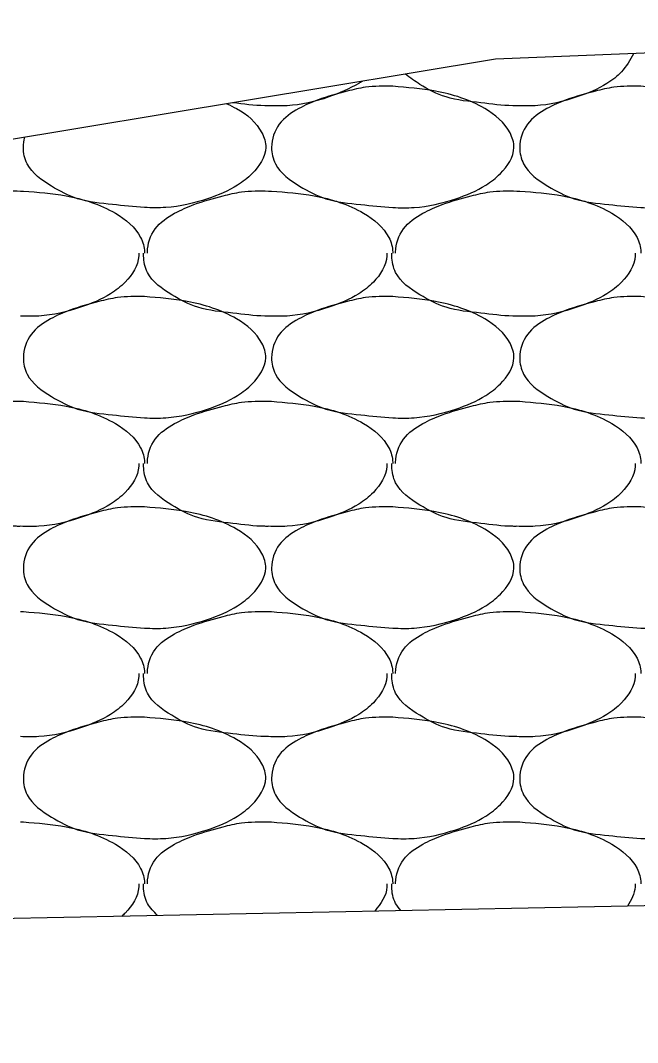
# Model space of a CAD drawing. Extents: x 1364961 to 1365294, y 367927 to 368034.
# Drawn here: x 1365186.518 to 1365187.791, y 367970.396 to 367972.505 of the extents above; entities that cross this region are included whole.
import ezdxf

# ---------------------------------------------------------------- set-up
doc = ezdxf.new("R2010")
doc.units = 0
doc.layers.add('Default', color=7, linetype='Continuous')

msp = doc.modelspace()

# ---------------------------------------------------------------- linework, layer by layer
at = {"layer": 'Default'}
for p, q in [((1365189.4991, 367972.5054), (1365187.4981, 367972.4254)), ((1365187.4981, 367972.4254), (1365166.1432, 367968.8787)), ((1365186.5181, 367972.1534), (1365186.5241, 367972.1534)), ((1365187.0301, 367972.1534), (1365187.0361, 367972.1534)), ((1365187.5421, 367972.1534), (1365187.5481, 367972.1534)), ((1365186.5181, 367971.7194), (1365186.5241, 367971.7194)), ((1365187.0301, 367971.7194), (1365187.0361, 367971.7194)), ((1365187.5421, 367971.7194), (1365187.5481, 367971.7194)), ((1365186.5181, 367971.2854), (1365186.5241, 367971.2854)), ((1365187.0301, 367971.2854), (1365187.0361, 367971.2854)), ((1365187.5421, 367971.2854), (1365187.5481, 367971.2854)), ((1365186.5181, 367970.8514), (1365186.5241, 367970.8514)), ((1365187.0301, 367970.8514), (1365187.0361, 367970.8514)), ((1365187.5421, 367970.8514), (1365187.5481, 367970.8514)), ((1365193.4821, 367970.7914), (1365175.4981, 367970.4324))]:
    msp.add_line(p, q, dxfattribs=at)
for points in [[(1365187.7831, 367972.4364), (1365187.7581, 367972.3994), (1365187.7281, 367972.3754), (1365187.6661, 367972.3474), (1365187.5801, 367972.3294), (1365187.5421, 367972.3294)], [(1365187.5421, 367972.3294), (1365187.5341, 367972.3294), (1365187.4681, 367972.3354), (1365187.3961, 367972.3474), (1365187.3421, 367972.3734), (1365187.3121, 367972.3944)], [(1365187.2231, 367972.3794), (1365187.2161, 367972.3754), (1365187.1541, 367972.3474), (1365187.0681, 367972.3294), (1365187.0301, 367972.3294)], [(1365187.2861, 367972.3694), (1365187.3741, 367972.3594), (1365187.4761, 367972.3234), (1365187.5281, 367972.2734), (1365187.5361, 367972.2434), (1365187.5081, 367972.1894), (1365187.4781, 367972.1654), (1365187.4161, 367972.1374), (1365187.3301, 367972.1194), (1365187.2861, 367972.1194), (1365187.2201, 367972.1254), (1365187.1481, 367972.1374), (1365187.0941, 367972.1634), (1365187.0441, 367972.2094), (1365187.0361, 367972.2434), (1365187.0521, 367972.2914), (1365187.0921, 367972.3234), (1365187.1321, 367972.3414), (1365187.1921, 367972.3594), (1365187.2301, 367972.3674), (1365187.2861, 367972.3694)], [(1365187.7981, 367972.3694), (1365187.8861, 367972.3594), (1365187.9881, 367972.3234), (1365188.0401, 367972.2734), (1365188.0481, 367972.2434), (1365188.0201, 367972.1894), (1365187.9901, 367972.1654), (1365187.9281, 367972.1374), (1365187.8421, 367972.1194), (1365187.7981, 367972.1194), (1365187.7321, 367972.1254), (1365187.6601, 367972.1374), (1365187.6061, 367972.1634), (1365187.5561, 367972.2094), (1365187.5481, 367972.2434), (1365187.5641, 367972.2914), (1365187.6041, 367972.3234), (1365187.6441, 367972.3414), (1365187.7041, 367972.3594), (1365187.7421, 367972.3674), (1365187.7981, 367972.3694)], [(1365186.9441, 367972.3334), (1365186.9641, 367972.3234), (1365187.0161, 367972.2734), (1365187.0241, 367972.2434), (1365186.9961, 367972.1894), (1365186.9661, 367972.1654), (1365186.9041, 367972.1374), (1365186.8181, 367972.1194), (1365186.7741, 367972.1194), (1365186.7081, 367972.1254), (1365186.6361, 367972.1374), (1365186.5821, 367972.1634), (1365186.5321, 367972.2094), (1365186.5241, 367972.2434), (1365186.5271, 367972.2644)], [(1365187.0301, 367972.3294), (1365187.0221, 367972.3294), (1365186.9561, 367972.3354)], [(1365186.2681, 367972.0254), (1365186.2681, 367972.0274), (1365186.2841, 367972.0754), (1365186.3241, 367972.1074), (1365186.3641, 367972.1254), (1365186.4241, 367972.1434), (1365186.4621, 367972.1514), (1365186.5181, 367972.1534)], [(1365186.5241, 367972.1534), (1365186.6121, 367972.1434), (1365186.7141, 367972.1074), (1365186.7661, 367972.0574), (1365186.7741, 367972.0274), (1365186.7741, 367972.0254)], [(1365186.7801, 367972.0254), (1365186.7801, 367972.0274), (1365186.7961, 367972.0754), (1365186.8361, 367972.1074), (1365186.8761, 367972.1254), (1365186.9361, 367972.1434), (1365186.9741, 367972.1514), (1365187.0301, 367972.1534)], [(1365187.0361, 367972.1534), (1365187.1241, 367972.1434), (1365187.2261, 367972.1074), (1365187.2781, 367972.0574), (1365187.2861, 367972.0274), (1365187.2861, 367972.0254)], [(1365187.2921, 367972.0254), (1365187.2921, 367972.0274), (1365187.3081, 367972.0754), (1365187.3481, 367972.1074), (1365187.3881, 367972.1254), (1365187.4481, 367972.1434), (1365187.4861, 367972.1514), (1365187.5421, 367972.1534)], [(1365187.5481, 367972.1534), (1365187.6361, 367972.1434), (1365187.7381, 367972.1074), (1365187.7901, 367972.0574), (1365187.7981, 367972.0274), (1365187.7981, 367972.0254)], [(1365186.7621, 367972.0254), (1365186.7621, 367972.0194), (1365186.7341, 367971.9654), (1365186.7041, 367971.9414), (1365186.6421, 367971.9134), (1365186.5561, 367971.8954), (1365186.5181, 367971.8954)], [(1365187.0301, 367971.8954), (1365187.0221, 367971.8954), (1365186.9561, 367971.9014), (1365186.8841, 367971.9134), (1365186.8301, 367971.9394), (1365186.7801, 367971.9854), (1365186.7721, 367972.0194), (1365186.7721, 367972.0254)], [(1365187.2741, 367972.0254), (1365187.2741, 367972.0194), (1365187.2461, 367971.9654), (1365187.2161, 367971.9414), (1365187.1541, 367971.9134), (1365187.0681, 367971.8954), (1365187.0301, 367971.8954)], [(1365187.5421, 367971.8954), (1365187.5341, 367971.8954), (1365187.4681, 367971.9014), (1365187.3961, 367971.9134), (1365187.3421, 367971.9394), (1365187.2921, 367971.9854), (1365187.2841, 367972.0194), (1365187.2841, 367972.0254)], [(1365187.7861, 367972.0254), (1365187.7861, 367972.0194), (1365187.7581, 367971.9654), (1365187.7281, 367971.9414), (1365187.6661, 367971.9134), (1365187.5801, 367971.8954), (1365187.5421, 367971.8954)], [(1365186.7741, 367971.9354), (1365186.8621, 367971.9254), (1365186.9641, 367971.8894), (1365187.0161, 367971.8394), (1365187.0241, 367971.8094), (1365186.9961, 367971.7554), (1365186.9661, 367971.7314), (1365186.9041, 367971.7034), (1365186.8181, 367971.6854), (1365186.7741, 367971.6854), (1365186.7081, 367971.6914), (1365186.6361, 367971.7034), (1365186.5821, 367971.7294), (1365186.5321, 367971.7754), (1365186.5241, 367971.8094), (1365186.5401, 367971.8574), (1365186.5801, 367971.8894), (1365186.6201, 367971.9074), (1365186.6801, 367971.9254), (1365186.7181, 367971.9334), (1365186.7741, 367971.9354)], [(1365187.2861, 367971.9354), (1365187.3741, 367971.9254), (1365187.4761, 367971.8894), (1365187.5281, 367971.8394), (1365187.5361, 367971.8094), (1365187.5081, 367971.7554), (1365187.4781, 367971.7314), (1365187.4161, 367971.7034), (1365187.3301, 367971.6854), (1365187.2861, 367971.6854), (1365187.2201, 367971.6914), (1365187.1481, 367971.7034), (1365187.0941, 367971.7294), (1365187.0441, 367971.7754), (1365187.0361, 367971.8094), (1365187.0521, 367971.8574), (1365187.0921, 367971.8894), (1365187.1321, 367971.9074), (1365187.1921, 367971.9254), (1365187.2301, 367971.9334), (1365187.2861, 367971.9354)], [(1365187.7981, 367971.9354), (1365187.8861, 367971.9254), (1365187.9881, 367971.8894), (1365188.0401, 367971.8394), (1365188.0481, 367971.8094), (1365188.0201, 367971.7554), (1365187.9901, 367971.7314), (1365187.9281, 367971.7034), (1365187.8421, 367971.6854), (1365187.7981, 367971.6854), (1365187.7321, 367971.6914), (1365187.6601, 367971.7034), (1365187.6061, 367971.7294), (1365187.5561, 367971.7754), (1365187.5481, 367971.8094), (1365187.5641, 367971.8574), (1365187.6041, 367971.8894), (1365187.6441, 367971.9074), (1365187.7041, 367971.9254), (1365187.7421, 367971.9334), (1365187.7981, 367971.9354)], [(1365186.2681, 367971.5914), (1365186.2681, 367971.5934), (1365186.2841, 367971.6414), (1365186.3241, 367971.6734), (1365186.3641, 367971.6914), (1365186.4241, 367971.7094), (1365186.4621, 367971.7174), (1365186.5181, 367971.7194)], [(1365186.5241, 367971.7194), (1365186.6121, 367971.7094), (1365186.7141, 367971.6734), (1365186.7661, 367971.6234), (1365186.7741, 367971.5934), (1365186.7741, 367971.5914)], [(1365186.7801, 367971.5914), (1365186.7801, 367971.5934), (1365186.7961, 367971.6414), (1365186.8361, 367971.6734), (1365186.8761, 367971.6914), (1365186.9361, 367971.7094), (1365186.9741, 367971.7174), (1365187.0301, 367971.7194)], [(1365187.0361, 367971.7194), (1365187.1241, 367971.7094), (1365187.2261, 367971.6734), (1365187.2781, 367971.6234), (1365187.2861, 367971.5934), (1365187.2861, 367971.5914)], [(1365187.2921, 367971.5914), (1365187.2921, 367971.5934), (1365187.3081, 367971.6414), (1365187.3481, 367971.6734), (1365187.3881, 367971.6914), (1365187.4481, 367971.7094), (1365187.4861, 367971.7174), (1365187.5421, 367971.7194)], [(1365187.5481, 367971.7194), (1365187.6361, 367971.7094), (1365187.7381, 367971.6734), (1365187.7901, 367971.6234), (1365187.7981, 367971.5934), (1365187.7981, 367971.5914)], [(1365186.5181, 367971.4614), (1365186.5101, 367971.4614), (1365186.4441, 367971.4674), (1365186.3721, 367971.4794), (1365186.3181, 367971.5054), (1365186.2681, 367971.5514), (1365186.2601, 367971.5854), (1365186.2601, 367971.5914)], [(1365186.7621, 367971.5914), (1365186.7621, 367971.5854), (1365186.7341, 367971.5314), (1365186.7041, 367971.5074), (1365186.6421, 367971.4794), (1365186.5561, 367971.4614), (1365186.5181, 367971.4614)], [(1365187.0301, 367971.4614), (1365187.0221, 367971.4614), (1365186.9561, 367971.4674), (1365186.8841, 367971.4794), (1365186.8301, 367971.5054), (1365186.7801, 367971.5514), (1365186.7721, 367971.5854), (1365186.7721, 367971.5914)], [(1365187.2741, 367971.5914), (1365187.2741, 367971.5854), (1365187.2461, 367971.5314), (1365187.2161, 367971.5074), (1365187.1541, 367971.4794), (1365187.0681, 367971.4614), (1365187.0301, 367971.4614)], [(1365187.5421, 367971.4614), (1365187.5341, 367971.4614), (1365187.4681, 367971.4674), (1365187.3961, 367971.4794), (1365187.3421, 367971.5054), (1365187.2921, 367971.5514), (1365187.2841, 367971.5854), (1365187.2841, 367971.5914)], [(1365187.7861, 367971.5914), (1365187.7861, 367971.5854), (1365187.7581, 367971.5314), (1365187.7281, 367971.5074), (1365187.6661, 367971.4794), (1365187.5801, 367971.4614), (1365187.5421, 367971.4614)], [(1365186.7741, 367971.5014), (1365186.8621, 367971.4914), (1365186.9641, 367971.4554), (1365187.0161, 367971.4054), (1365187.0241, 367971.3754), (1365186.9961, 367971.3214), (1365186.9661, 367971.2974), (1365186.9041, 367971.2694), (1365186.8181, 367971.2514), (1365186.7741, 367971.2514), (1365186.7081, 367971.2574), (1365186.6361, 367971.2694), (1365186.5821, 367971.2954), (1365186.5321, 367971.3414), (1365186.5241, 367971.3754), (1365186.5401, 367971.4234), (1365186.5801, 367971.4554), (1365186.6201, 367971.4734), (1365186.6801, 367971.4914), (1365186.7181, 367971.4994), (1365186.7741, 367971.5014)], [(1365187.2861, 367971.5014), (1365187.3741, 367971.4914), (1365187.4761, 367971.4554), (1365187.5281, 367971.4054), (1365187.5361, 367971.3754), (1365187.5081, 367971.3214), (1365187.4781, 367971.2974), (1365187.4161, 367971.2694), (1365187.3301, 367971.2514), (1365187.2861, 367971.2514), (1365187.2201, 367971.2574), (1365187.1481, 367971.2694), (1365187.0941, 367971.2954), (1365187.0441, 367971.3414), (1365187.0361, 367971.3754), (1365187.0521, 367971.4234), (1365187.0921, 367971.4554), (1365187.1321, 367971.4734), (1365187.1921, 367971.4914), (1365187.2301, 367971.4994), (1365187.2861, 367971.5014)], [(1365187.7981, 367971.5014), (1365187.8861, 367971.4914), (1365187.9881, 367971.4554), (1365188.0401, 367971.4054), (1365188.0481, 367971.3754), (1365188.0201, 367971.3214), (1365187.9901, 367971.2974), (1365187.9281, 367971.2694), (1365187.8421, 367971.2514), (1365187.7981, 367971.2514), (1365187.7321, 367971.2574), (1365187.6601, 367971.2694), (1365187.6061, 367971.2954), (1365187.5561, 367971.3414), (1365187.5481, 367971.3754), (1365187.5641, 367971.4234), (1365187.6041, 367971.4554), (1365187.6441, 367971.4734), (1365187.7041, 367971.4914), (1365187.7421, 367971.4994), (1365187.7981, 367971.5014)], [(1365186.5241, 367971.2854), (1365186.6121, 367971.2754), (1365186.7141, 367971.2394), (1365186.7661, 367971.1894), (1365186.7741, 367971.1594), (1365186.7741, 367971.1574)], [(1365186.7801, 367971.1574), (1365186.7801, 367971.1594), (1365186.7961, 367971.2074), (1365186.8361, 367971.2394), (1365186.8761, 367971.2574), (1365186.9361, 367971.2754), (1365186.9741, 367971.2834), (1365187.0301, 367971.2854)], [(1365187.0361, 367971.2854), (1365187.1241, 367971.2754), (1365187.2261, 367971.2394), (1365187.2781, 367971.1894), (1365187.2861, 367971.1594), (1365187.2861, 367971.1574)], [(1365187.2921, 367971.1574), (1365187.2921, 367971.1594), (1365187.3081, 367971.2074), (1365187.3481, 367971.2394), (1365187.3881, 367971.2574), (1365187.4481, 367971.2754), (1365187.4861, 367971.2834), (1365187.5421, 367971.2854)], [(1365187.5481, 367971.2854), (1365187.6361, 367971.2754), (1365187.7381, 367971.2394), (1365187.7901, 367971.1894), (1365187.7981, 367971.1594), (1365187.7981, 367971.1574)], [(1365186.7621, 367971.1574), (1365186.7621, 367971.1514), (1365186.7341, 367971.0974), (1365186.7041, 367971.0734), (1365186.6421, 367971.0454), (1365186.5561, 367971.0274), (1365186.5181, 367971.0274)], [(1365187.0301, 367971.0274), (1365187.0221, 367971.0274), (1365186.9561, 367971.0334), (1365186.8841, 367971.0454), (1365186.8301, 367971.0714), (1365186.7801, 367971.1174), (1365186.7721, 367971.1514), (1365186.7721, 367971.1574)], [(1365187.2741, 367971.1574), (1365187.2741, 367971.1514), (1365187.2461, 367971.0974), (1365187.2161, 367971.0734), (1365187.1541, 367971.0454), (1365187.0681, 367971.0274), (1365187.0301, 367971.0274)], [(1365187.5421, 367971.0274), (1365187.5341, 367971.0274), (1365187.4681, 367971.0334), (1365187.3961, 367971.0454), (1365187.3421, 367971.0714), (1365187.2921, 367971.1174), (1365187.2841, 367971.1514), (1365187.2841, 367971.1574)], [(1365187.7861, 367971.1574), (1365187.7861, 367971.1514), (1365187.7581, 367971.0974), (1365187.7281, 367971.0734), (1365187.6661, 367971.0454), (1365187.5801, 367971.0274), (1365187.5421, 367971.0274)], [(1365186.7741, 367971.0674), (1365186.8621, 367971.0574), (1365186.9641, 367971.0214), (1365187.0161, 367970.9714), (1365187.0241, 367970.9414), (1365186.9961, 367970.8874), (1365186.9661, 367970.8634), (1365186.9041, 367970.8354), (1365186.8181, 367970.8174), (1365186.7741, 367970.8174), (1365186.7081, 367970.8234), (1365186.6361, 367970.8354), (1365186.5821, 367970.8614), (1365186.5321, 367970.9074), (1365186.5241, 367970.9414), (1365186.5401, 367970.9894), (1365186.5801, 367971.0214), (1365186.6201, 367971.0394), (1365186.6801, 367971.0574), (1365186.7181, 367971.0654), (1365186.7741, 367971.0674)], [(1365187.2861, 367971.0674), (1365187.3741, 367971.0574), (1365187.4761, 367971.0214), (1365187.5281, 367970.9714), (1365187.5361, 367970.9414), (1365187.5081, 367970.8874), (1365187.4781, 367970.8634), (1365187.4161, 367970.8354), (1365187.3301, 367970.8174), (1365187.2861, 367970.8174), (1365187.2201, 367970.8234), (1365187.1481, 367970.8354), (1365187.0941, 367970.8614), (1365187.0441, 367970.9074), (1365187.0361, 367970.9414), (1365187.0521, 367970.9894), (1365187.0921, 367971.0214), (1365187.1321, 367971.0394), (1365187.1921, 367971.0574), (1365187.2301, 367971.0654), (1365187.2861, 367971.0674)], [(1365187.7981, 367971.0674), (1365187.8861, 367971.0574), (1365187.9881, 367971.0214), (1365188.0401, 367970.9714), (1365188.0481, 367970.9414), (1365188.0201, 367970.8874), (1365187.9901, 367970.8634), (1365187.9281, 367970.8354), (1365187.8421, 367970.8174), (1365187.7981, 367970.8174), (1365187.7321, 367970.8234), (1365187.6601, 367970.8354), (1365187.6061, 367970.8614), (1365187.5561, 367970.9074), (1365187.5481, 367970.9414), (1365187.5641, 367970.9894), (1365187.6041, 367971.0214), (1365187.6441, 367971.0394), (1365187.7041, 367971.0574), (1365187.7421, 367971.0654), (1365187.7981, 367971.0674)], [(1365186.5241, 367970.8514), (1365186.6121, 367970.8414), (1365186.7141, 367970.8054), (1365186.7661, 367970.7554), (1365186.7741, 367970.7254), (1365186.7741, 367970.7234)], [(1365186.7801, 367970.7234), (1365186.7801, 367970.7254), (1365186.7961, 367970.7734), (1365186.8361, 367970.8054), (1365186.8761, 367970.8234), (1365186.9361, 367970.8414), (1365186.9741, 367970.8494), (1365187.0301, 367970.8514)], [(1365187.0361, 367970.8514), (1365187.1241, 367970.8414), (1365187.2261, 367970.8054), (1365187.2781, 367970.7554), (1365187.2861, 367970.7254), (1365187.2861, 367970.7234)], [(1365187.2921, 367970.7234), (1365187.2921, 367970.7254), (1365187.3081, 367970.7734), (1365187.3481, 367970.8054), (1365187.3881, 367970.8234), (1365187.4481, 367970.8414), (1365187.4861, 367970.8494), (1365187.5421, 367970.8514)], [(1365187.5481, 367970.8514), (1365187.6361, 367970.8414), (1365187.7381, 367970.8054), (1365187.7901, 367970.7554), (1365187.7981, 367970.7254), (1365187.7981, 367970.7234)], [(1365186.7621, 367970.7234), (1365186.7621, 367970.7174), (1365186.7341, 367970.6634), (1365186.7271, 367970.6564)], [(1365186.8011, 367970.6584), (1365186.7801, 367970.6834), (1365186.7721, 367970.7174), (1365186.7721, 367970.7234)], [(1365187.2741, 367970.7234), (1365187.2741, 367970.7174), (1365187.2491, 367970.6674)], [(1365187.3031, 367970.6684), (1365187.2921, 367970.6834), (1365187.2841, 367970.7174), (1365187.2841, 367970.7234)], [(1365187.7861, 367970.7234), (1365187.7861, 367970.7174), (1365187.7701, 367970.6774)]]:
    msp.add_spline(points, degree=3, dxfattribs=at)

doc.saveas('drawing.dxf')
